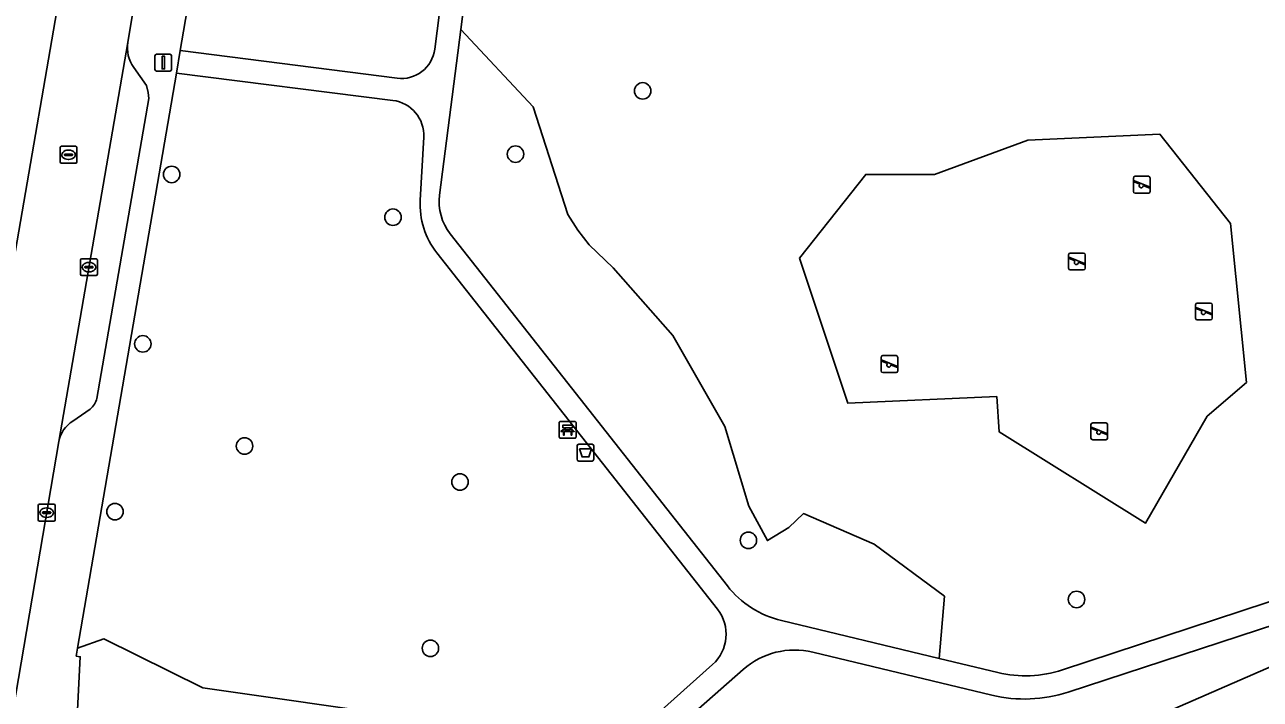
# Model space of a CAD drawing. Extents: x 159817 to 160765, y 380688 to 381638.
# Drawn here: x 160175.4 to 160248.8, y 380881 to 380921.1 of the extents above; entities that cross this region are included whole.
import ezdxf

# ---------------------------------------------------------------- set-up
doc = ezdxf.new("R2010")
doc.units = 0
for name, color, linetype in [('IMGEO_Afvalbak', 7, 'Continuous'), ('IMGEO_Bank', 7, 'Continuous'), ('IMGEO_Boom', 7, 'Continuous'), ('IMGEO_Groenvoorziening', 7, 'Continuous'), ('IMGEO_Kolk', 7, 'Continuous'), ('IMGEO_Lichtmast', 7, 'Continuous'), ('IMGEO_Parkeervlak_open', 7, 'Continuous'), ('IMGEO_Rijbaan_lokaal_open', 7, 'Continuous'), ('IMGEO_Rioolput', 7, 'Continuous'), ('IMGEO_Speelvoorziening', 7, 'Continuous'), ('IMGEO_Terreindeel_zand', 7, 'Continuous'), ('IMGEO_Voetpad_halfverhard', 7, 'Continuous'), ('IMGEO_Voetpad_open', 7, 'Continuous')]:
    doc.layers.add(name, color=color, linetype=linetype)

msp = doc.modelspace()

# ---------------------------------------------------------------- linework, layer by layer
at = {"layer": 'IMGEO_Afvalbak'}
for p, q in [((160208.222, 380895.3), (160208.222, 380896.1)), ((160208.222, 380896.1), (160208.222, 380895.3)), ((160208.322, 380896.2), (160209.112, 380896.2)), ((160209.112, 380896.2), (160208.322, 380896.2)), ((160209.212, 380896.1), (160209.212, 380895.3)), ((160209.212, 380895.3), (160209.212, 380896.1)), ((160209.112, 380895.2), (160208.322, 380895.2)), ((160208.322, 380895.2), (160209.112, 380895.2))]:
    msp.add_line(p, q, dxfattribs=at)
msp.add_lwpolyline([(160208.365, 380895.914), (160209.069, 380895.914), (160208.92, 380895.444), (160208.514, 380895.444), (160208.365, 380895.914)], dxfattribs=at)
for centre, start, end in [((160208.322, 380896.1), 90, 180), ((160208.322, 380896.1), 90, 180), ((160209.112, 380896.1), 0, 90), ((160209.112, 380896.1), 360, 90), ((160208.322, 380895.3), 180, 270), ((160208.322, 380895.3), 180, 270), ((160209.112, 380895.3), 270, 0), ((160209.112, 380895.3), 270, 0)]:
    msp.add_arc(centre, 0.1, start, end, dxfattribs=at)
at = {"layer": 'IMGEO_Bank'}
for p, q in [((160207.158, 380896.63), (160207.158, 380897.471)), ((160207.158, 380897.471), (160207.158, 380896.63)), ((160207.233, 380897.555), (160208.074, 380897.555)), ((160208.074, 380897.555), (160207.233, 380897.555)), ((160208.158, 380897.48), (160208.158, 380896.639)), ((160208.158, 380896.639), (160208.158, 380897.48)), ((160207.855, 380896.953), (160207.462, 380896.953)), ((160207.467, 380897.061), (160207.467, 380897.167)), ((160207.511, 380897.167), (160207.511, 380897.061)), ((160207.799, 380897.173), (160207.517, 380897.173)), ((160207.517, 380897.055), (160207.799, 380897.055)), ((160207.805, 380897.061), (160207.805, 380897.167)), ((160207.849, 380897.167), (160207.849, 380897.061)), ((160208.083, 380896.555), (160207.242, 380896.555)), ((160207.242, 380896.555), (160208.083, 380896.555))]:
    msp.add_line(p, q, dxfattribs=at)
for points in [[(160207.461, 380897.173), (160207.375, 380897.173), (160207.375, 380897.334), (160207.938, 380897.334), (160207.938, 380897.173), (160207.855, 380897.173)], [(160207.405, 380896.953), (160207.263, 380896.953), (160207.375, 380897.055), (160207.461, 380897.055)], [(160207.455, 380896.946), (160207.455, 380896.739), (160207.412, 380896.739), (160207.412, 380896.946)], [(160207.855, 380897.055), (160207.938, 380897.055), (160208.05, 380896.953), (160207.911, 380896.953)], [(160207.905, 380896.946), (160207.905, 380896.739), (160207.861, 380896.739), (160207.861, 380896.946)]]:
    msp.add_lwpolyline(points, dxfattribs=at)
for centre, radius, start, end in [((160207.236, 380897.477), 0.0779, 92.4484, 184.28452), ((160207.236, 380897.477), 0.0779, 92.4484, 184.28452), ((160208.08, 380897.477), 0.0779, 2.4484, 94.28452), ((160208.08, 380897.477), 0.0779, 2.4484, 94.28452), ((160207.236, 380896.633), 0.0779, 182.4484, 274.28452), ((160207.236, 380896.633), 0.0779, 182.4484, 274.28452), ((160207.405, 380896.946), 0.00671, 2.89567, 87.10433), ((160207.462, 380896.946), 0.00671, 92.89567, 177.10433), ((160207.46, 380897.166), 0.00671, 2.89567, 87.10433), ((160207.46, 380897.062), 0.00671, 272.89567, 357.10433), ((160207.517, 380897.166), 0.00671, 92.89567, 177.10433), ((160207.517, 380897.062), 0.00671, 182.89567, 267.10433), ((160207.799, 380897.166), 0.00671, 2.89567, 87.10433), ((160207.799, 380897.062), 0.00671, 272.89567, 357.10433), ((160207.856, 380897.166), 0.00671, 92.89567, 177.10433), ((160207.856, 380897.062), 0.00671, 182.89567, 267.10433), ((160207.854, 380896.946), 0.00671, 2.89567, 87.10433), ((160207.911, 380896.946), 0.00671, 92.89567, 177.10433), ((160208.08, 380896.633), 0.0779, 272.4484, 4.28452), ((160208.08, 380896.633), 0.0779, 272.4484, 4.28452)]:
    msp.add_arc(centre, radius, start, end, dxfattribs=at)
at = {"layer": 'IMGEO_Boom'}
for centre in [(160212.117, 380917.183), (160204.562, 380913.425), (160184.138, 380912.22), (160197.281, 380909.68), (160182.424, 380902.156), (160188.465, 380896.089), (160201.264, 380893.956), (160180.768, 380892.192), (160218.398, 380890.489), (160237.889, 380886.978), (160199.508, 380884.077)]:
    msp.add_circle(centre, 0.489, dxfattribs=at)
at = {"layer": 'IMGEO_Groenvoorziening'}
for points in [[(160199.765, 380919.663), (160202.992, 380945.042), (160189.482, 380947.418), (160188.75, 380943.396), (160184.645, 380919.573), (160197.526, 380917.93)], [(160203.277, 380936.226), (160201.31, 380920.837), (160205.617, 380916.237), (160207.677, 380909.833), (160208.256, 380908.903), (160208.929, 380908.039), (160210.356, 380906.677), (160213.907, 380902.659), (160216.992, 380897.257), (160218.424, 380892.516), (160219.526, 380890.476), (160220.793, 380891.248), (160221.674, 380892.075), (160225.861, 380890.256), (160230.047, 380887.169), (160229.735, 380883.475), (160233.21, 380882.64)], [(160220.357, 380885.728), (160229.735, 380883.475), (160230.047, 380887.169), (160225.861, 380890.256), (160221.674, 380892.075), (160220.793, 380891.248), (160219.526, 380890.476), (160218.424, 380892.516), (160216.992, 380897.257), (160213.907, 380902.659), (160210.356, 380906.677), (160208.929, 380908.039), (160208.256, 380908.903), (160207.677, 380909.833), (160205.617, 380916.237), (160201.31, 380920.837), (160200.051, 380910.99)], [(160197.276, 380916.618), (160184.414, 380918.229), (160178.549, 380884.079), (160180.113, 380884.647), (160185.991, 380881.729), (160210.766, 380878.184), (160216.269, 380883.106)], [(160198.904, 380910.689), (160199.107, 380914.427)], [(160200.688, 380908.689), (160217.147, 380887.784)], [(160216.557, 380886.401), (160199.894, 380907.557)], [(160237.055, 380882.798), (160264.383, 380891.787), (160267.016, 380892.653)], [(160218.084, 380882.815), (160206.489, 380872.61), (160215.634, 380879.207), (160223.918, 380880.278), (160226.441, 380879.35), (160229.047, 380878.691), (160231.708, 380878.307), (160234.394, 380878.204), (160237.076, 380878.383), (160240.184, 380878.949), (160253.758, 380884.876), (160253.17, 380886.647), (160237.384, 380881.476)], [(160253.758, 380884.876), (160240.184, 380878.949), (160237.076, 380878.383), (160234.394, 380878.204), (160231.708, 380878.307), (160229.047, 380878.691), (160226.441, 380879.35), (160223.918, 380880.278), (160215.634, 380879.207), (160206.489, 380872.61), (160205.888, 380872.081), (160204.881, 380871.517), (160202.436, 380868.022), (160202.535, 380866.772), (160203.004, 380864.973), (160203.836, 380863.311), (160204.996, 380861.858), (160206.432, 380860.678), (160208.082, 380859.822), (160209.874, 380859.328), (160212.621, 380859.165), (160244.449, 380870.167), (160257.134, 380874.691)], [(160206.005, 380873.926), (160210.766, 380878.184), (160185.991, 380881.729), (160180.113, 380884.647), (160178.549, 380884.079), (160178.469, 380883.613), (160178.709, 380883.576), (160178.193, 380873.311), (160201.698, 380872.276)], [(160232.862, 380881.293), (160222.223, 380883.847)]]:
    msp.add_lwpolyline(points, dxfattribs=at)
msp.add_lwpolyline([(160221.438, 380907.247), (160225.363, 380912.221), (160229.442, 380912.226), (160234.995, 380914.265), (160242.844, 380914.605), (160247.04, 380909.311), (160247.988, 380899.869), (160245.646, 380897.86), (160241.993, 380891.514), (160233.3, 380896.931), (160233.145, 380899.026), (160224.311, 380898.628)], close=True, dxfattribs=at)
for centre, radius, start, end in [((160197.778, 380919.917), 2.003, 262.76928, 352.71091), ((160197.016, 380914.541), 2.094, 356.89233, 82.8781), ((160203.545, 380910.434), 4.648, 176.84968, 218.23297), ((160203.111, 380910.599), 3.085, 172.70995, 218.23808), ((160221.712, 380891.378), 5.81, 218.21094, 256.51006), ((160214.657, 380884.907), 2.417, 311.82481, 38.18468), ((160221.145, 380879.353), 4.622, 76.51736, 131.48346), ((160234.855, 380889.48), 7.035, 256.47994, 288.22625), ((160234.8, 380889.354), 8.291, 256.47908, 288.15578)]:
    msp.add_arc(centre, radius, start, end, dxfattribs=at)
at = {"layer": 'IMGEO_Kolk'}
for p, q in [((160178.721, 380906.288), (160178.721, 380907.14)), ((160178.796, 380907.214), (160179.648, 380907.214)), ((160179.209, 380906.994), (160179.234, 380906.994)), ((160179.722, 380907.14), (160179.722, 380906.288)), ((160179.648, 380906.214), (160178.796, 380906.214)), ((160178.98, 380906.708), (160178.98, 380906.72)), ((160179.418, 380906.671), (160179.02, 380906.671)), ((160179.023, 380906.757), (160179.421, 380906.757)), ((160179.232, 380906.434), (160179.207, 380906.434)), ((160179.464, 380906.72), (160179.464, 380906.708)), ((160176.21, 380891.707), (160176.21, 380892.559)), ((160176.285, 380892.633), (160177.137, 380892.633)), ((160176.698, 380892.413), (160176.723, 380892.413)), ((160177.211, 380892.559), (160177.211, 380891.707)), ((160177.137, 380891.633), (160176.285, 380891.633)), ((160176.469, 380892.127), (160176.469, 380892.139)), ((160176.907, 380892.09), (160176.509, 380892.09)), ((160176.512, 380892.176), (160176.91, 380892.176)), ((160176.721, 380891.853), (160176.696, 380891.853)), ((160176.953, 380892.139), (160176.953, 380892.127))]:
    msp.add_line(p, q, dxfattribs=at)
for points in [[(160178.721, 380906.288), (160178.721, 380907.14)], [(160178.796, 380907.214), (160179.648, 380907.214)], [(160179.722, 380907.14), (160179.722, 380906.288)], [(160179.648, 380906.214), (160178.796, 380906.214)], [(160176.21, 380891.707), (160176.21, 380892.559)], [(160176.285, 380892.633), (160177.137, 380892.633)], [(160177.211, 380892.559), (160177.211, 380891.707)], [(160177.137, 380891.633), (160176.285, 380891.633)]]:
    msp.add_lwpolyline(points, dxfattribs=at)
for centre, radius, start, end in [((160178.798, 380907.138), 0.0765, 91.55205, 178.44795), ((160178.798, 380907.138), 0.0765, 91.55205, 178.44795), ((160179.646, 380907.138), 0.0765, 1.55205, 88.44795), ((160179.646, 380907.138), 0.0765, 1.55205, 88.44795), ((160178.798, 380906.29), 0.0765, 181.55205, 268.44795), ((160178.798, 380906.29), 0.0765, 181.55205, 268.44795), ((160179.02, 380906.717), 0.0403, 85.87752, 175.75265), ((160179.017, 380906.707), 0.0366, 178.93798, 274.71019), ((160179.421, 380906.714), 0.043, 264.86636, 352.45326), ((160179.425, 380906.719), 0.0386, 1.73085, 96.63898), ((160179.646, 380906.29), 0.0765, 271.55205, 358.44795), ((160179.646, 380906.29), 0.0765, 271.55205, 358.44795), ((160176.287, 380892.557), 0.0765, 91.55205, 178.44795), ((160176.287, 380892.557), 0.0765, 91.55205, 178.44795), ((160177.135, 380892.557), 0.0765, 1.55205, 88.44795), ((160177.135, 380892.557), 0.0765, 1.55205, 88.44795), ((160176.287, 380891.709), 0.0765, 181.55205, 268.44795), ((160176.287, 380891.709), 0.0765, 181.55205, 268.44795), ((160176.509, 380892.136), 0.0403, 85.87752, 175.75265), ((160176.506, 380892.126), 0.0366, 178.93798, 274.71019), ((160176.91, 380892.133), 0.043, 264.86636, 352.45326), ((160176.914, 380892.138), 0.0386, 1.73085, 96.63898), ((160177.135, 380891.709), 0.0765, 271.55205, 358.44795), ((160177.135, 380891.709), 0.0765, 271.55205, 358.44795)]:
    msp.add_arc(centre, radius, start, end, dxfattribs=at)
for centre, major_axis, ratio, start_param, end_param in [((160179.208, 380906.714), (-0.387, 0.002), 0.722429, 4.712389, 7.853982), ((160179.233, 380906.714), (-0.39, 0.002), 0.717154, 1.570796, 4.712389), ((160176.697, 380892.133), (-0.387, 0.002), 0.722429, 4.712389, 7.853982), ((160176.722, 380892.133), (-0.39, 0.002), 0.717154, 1.570796, 4.712389)]:
    msp.add_ellipse(centre, major_axis=major_axis, ratio=ratio, start_param=start_param, end_param=end_param, dxfattribs=at)
at = {"layer": 'IMGEO_Lichtmast'}
for p, q in [((160183.245, 380919.361), (160184.035, 380919.361)), ((160184.035, 380919.361), (160183.245, 380919.361)), ((160183.145, 380918.461), (160183.145, 380919.261)), ((160183.145, 380919.261), (160183.145, 380918.461)), ((160184.135, 380919.261), (160184.135, 380918.461)), ((160184.135, 380918.461), (160184.135, 380919.261)), ((160184.035, 380918.361), (160183.245, 380918.361)), ((160183.245, 380918.361), (160184.035, 380918.361))]:
    msp.add_line(p, q, dxfattribs=at)
msp.add_lwpolyline([(160183.565, 380919.236), (160183.715, 380919.236), (160183.715, 380918.486), (160183.565, 380918.486), (160183.565, 380919.236)], dxfattribs=at)
for centre, start, end in [((160183.245, 380919.261), 90, 180), ((160183.245, 380919.261), 90, 180), ((160184.035, 380919.261), 0, 90), ((160184.035, 380919.261), 360, 90), ((160183.245, 380918.461), 180, 270), ((160183.245, 380918.461), 180, 270), ((160184.035, 380918.461), 270, 0), ((160184.035, 380918.461), 270, 0)]:
    msp.add_arc(centre, 0.1, start, end, dxfattribs=at)
at = {"layer": 'IMGEO_Parkeervlak_open'}
for points in [[(160170.586, 380883.008), (160181.868, 380948.362), (160181.971, 380948.956)], [(160181.524, 380920.061), (160177.432, 380896.355)], [(160179.701, 380898.922), (160182.771, 380916.731), (160182.75, 380917.094), (160182.636, 380917.497), (160181.886, 380918.576)], [(160178.264, 380897.567), (160179.292, 380898.285)]]:
    msp.add_lwpolyline(points, dxfattribs=at)
for centre, radius, start, end in [((160183.559, 380919.77), 2.056, 171.87537, 215.52434), ((160178.555, 380899.208), 1.181, 308.60947, 345.98374), ((160179.231, 380896.011), 1.832, 121.8745, 169.18875)]:
    msp.add_arc(centre, radius, start, end, dxfattribs=at)
at = {"layer": 'IMGEO_Rijbaan_lokaal_open'}
for points in [[(160186.41, 380947.576), (160181.868, 380948.362), (160170.586, 380883.008), (160169.239, 380875.224), (160169.052, 380874.016), (160173.482, 380873.675), (160173.748, 380874.839), (160177.432, 380896.355), (160181.524, 380920.061)], [(160181.524, 380920.061), (160181.862, 380922.086), (160184.446, 380937.036), (160185.926, 380945.514)]]:
    msp.add_lwpolyline(points, dxfattribs=at)
at = {"layer": 'IMGEO_Rioolput'}
for p, q in [((160177.509, 380912.964), (160177.509, 380913.816)), ((160177.584, 380913.89), (160178.436, 380913.89)), ((160177.997, 380913.67), (160178.022, 380913.67)), ((160178.51, 380913.816), (160178.51, 380912.964)), ((160178.436, 380912.89), (160177.584, 380912.89)), ((160177.768, 380913.384), (160177.768, 380913.396)), ((160178.206, 380913.347), (160177.808, 380913.347)), ((160177.811, 380913.433), (160178.209, 380913.433)), ((160178.02, 380913.11), (160177.995, 380913.11)), ((160178.252, 380913.396), (160178.252, 380913.384))]:
    msp.add_line(p, q, dxfattribs=at)
for points in [[(160177.509, 380912.964), (160177.509, 380913.816)], [(160177.584, 380913.89), (160178.436, 380913.89)], [(160178.51, 380913.816), (160178.51, 380912.964)], [(160178.436, 380912.89), (160177.584, 380912.89)]]:
    msp.add_lwpolyline(points, dxfattribs=at)
for centre, radius, start, end in [((160177.586, 380913.814), 0.0765, 91.55205, 178.44795), ((160177.586, 380913.814), 0.0765, 91.55205, 178.44795), ((160178.434, 380913.814), 0.0765, 1.55205, 88.44795), ((160178.434, 380913.814), 0.0765, 1.55205, 88.44795), ((160177.586, 380912.966), 0.0765, 181.55205, 268.44795), ((160177.586, 380912.966), 0.0765, 181.55205, 268.44795), ((160177.808, 380913.393), 0.0403, 85.87752, 175.75265), ((160177.805, 380913.383), 0.0366, 178.93798, 274.71019), ((160178.209, 380913.39), 0.043, 264.86636, 352.45326), ((160178.213, 380913.395), 0.0386, 1.73085, 96.63898), ((160178.434, 380912.966), 0.0765, 271.55205, 358.44795), ((160178.434, 380912.966), 0.0765, 271.55205, 358.44795)]:
    msp.add_arc(centre, radius, start, end, dxfattribs=at)
for centre, major_axis, ratio, start_param, end_param in [((160177.996, 380913.39), (-0.387, 0.002), 0.722429, 4.712389, 7.853982), ((160178.021, 380913.39), (-0.39, 0.002), 0.717154, 1.570796, 4.712389)]:
    msp.add_ellipse(centre, major_axis=major_axis, ratio=ratio, start_param=start_param, end_param=end_param, dxfattribs=at)
at = {"layer": 'IMGEO_Speelvoorziening'}
for p, q in [((160241.271, 380911.208), (160241.271, 380912.008)), ((160241.271, 380912.008), (160241.271, 380911.208)), ((160241.371, 380912.108), (160242.161, 380912.108)), ((160242.161, 380912.108), (160241.371, 380912.108)), ((160242.261, 380912.008), (160242.261, 380911.208)), ((160242.261, 380911.208), (160242.261, 380912.008)), ((160241.654, 380911.636), (160241.315, 380911.773)), ((160241.34, 380911.833), (160242.216, 380911.48)), ((160242.192, 380911.42), (160241.852, 380911.557)), ((160242.161, 380911.108), (160241.371, 380911.108)), ((160241.371, 380911.108), (160242.161, 380911.108)), ((160237.417, 380906.653), (160237.417, 380907.453)), ((160237.417, 380907.453), (160237.417, 380906.653)), ((160237.8, 380907.081), (160237.461, 380907.218)), ((160237.486, 380907.278), (160238.362, 380906.925)), ((160237.517, 380907.553), (160238.307, 380907.553)), ((160238.307, 380907.553), (160237.517, 380907.553)), ((160238.338, 380906.865), (160237.998, 380907.002)), ((160238.407, 380907.453), (160238.407, 380906.653)), ((160238.407, 380906.653), (160238.407, 380907.453)), ((160238.307, 380906.553), (160237.517, 380906.553)), ((160237.517, 380906.553), (160238.307, 380906.553)), ((160244.965, 380903.682), (160244.965, 380904.482)), ((160244.965, 380904.482), (160244.965, 380903.682)), ((160245.348, 380904.11), (160245.009, 380904.247)), ((160245.034, 380904.307), (160245.91, 380903.954)), ((160245.065, 380904.582), (160245.855, 380904.582)), ((160245.855, 380904.582), (160245.065, 380904.582)), ((160245.886, 380903.894), (160245.546, 380904.031)), ((160245.955, 380904.482), (160245.955, 380903.682)), ((160245.955, 380903.682), (160245.955, 380904.482)), ((160245.855, 380903.582), (160245.065, 380903.582)), ((160245.065, 380903.582), (160245.855, 380903.582)), ((160226.276, 380900.557), (160226.276, 380901.357)), ((160226.276, 380901.357), (160226.276, 380900.557)), ((160226.659, 380900.985), (160226.32, 380901.122)), ((160226.345, 380901.182), (160227.221, 380900.829)), ((160226.376, 380901.457), (160227.166, 380901.457)), ((160227.166, 380901.457), (160226.376, 380901.457)), ((160227.266, 380901.357), (160227.266, 380900.557)), ((160227.266, 380900.557), (160227.266, 380901.357)), ((160227.166, 380900.457), (160226.376, 380900.457)), ((160226.376, 380900.457), (160227.166, 380900.457)), ((160227.197, 380900.769), (160226.857, 380900.906)), ((160238.748, 380896.563), (160238.748, 380897.363)), ((160238.748, 380897.363), (160238.748, 380896.563)), ((160238.848, 380897.463), (160239.638, 380897.463)), ((160239.638, 380897.463), (160238.848, 380897.463)), ((160239.738, 380897.363), (160239.738, 380896.563)), ((160239.738, 380896.563), (160239.738, 380897.363)), ((160239.131, 380896.991), (160238.792, 380897.128)), ((160238.817, 380897.188), (160239.693, 380896.835)), ((160239.669, 380896.775), (160239.329, 380896.912)), ((160239.638, 380896.463), (160238.848, 380896.463)), ((160238.848, 380896.463), (160239.638, 380896.463))]:
    msp.add_line(p, q, dxfattribs=at)
for centre, radius, start, end in [((160241.371, 380912.008), 0.1, 90, 180), ((160241.371, 380912.008), 0.1, 90, 180), ((160242.161, 380912.008), 0.1, 0, 90), ((160242.161, 380912.008), 0.1, 360, 90), ((160241.328, 380911.803), 0.0327, 68.07798, 248.07798), ((160241.733, 380911.546), 0.12, 130.99278, 5.16318), ((160242.204, 380911.45), 0.0327, 248.07798, 68.07798), ((160241.371, 380911.208), 0.1, 180, 270), ((160241.371, 380911.208), 0.1, 180, 270), ((160242.161, 380911.208), 0.1, 270, 0), ((160242.161, 380911.208), 0.1, 270, 0), ((160237.517, 380907.453), 0.1, 90, 180), ((160237.517, 380907.453), 0.1, 90, 180), ((160237.474, 380907.248), 0.0327, 68.07798, 248.07798), ((160237.879, 380906.991), 0.12, 130.99278, 5.16318), ((160238.307, 380907.453), 0.1, 0, 90), ((160238.307, 380907.453), 0.1, 360, 90), ((160238.35, 380906.895), 0.0327, 248.07798, 68.07798), ((160237.517, 380906.653), 0.1, 180, 270), ((160237.517, 380906.653), 0.1, 180, 270), ((160238.307, 380906.653), 0.1, 270, 0), ((160238.307, 380906.653), 0.1, 270, 0), ((160245.065, 380904.482), 0.1, 90, 180), ((160245.065, 380904.482), 0.1, 90, 180), ((160245.022, 380904.277), 0.0327, 68.07798, 248.07798), ((160245.427, 380904.02), 0.12, 130.99278, 5.16318), ((160245.855, 380904.482), 0.1, 0, 90), ((160245.855, 380904.482), 0.1, 360, 90), ((160245.898, 380903.924), 0.0327, 248.07798, 68.07798), ((160245.065, 380903.682), 0.1, 180, 270), ((160245.065, 380903.682), 0.1, 180, 270), ((160245.855, 380903.682), 0.1, 270, 0), ((160245.855, 380903.682), 0.1, 270, 0), ((160226.376, 380901.357), 0.1, 90, 180), ((160226.376, 380901.357), 0.1, 90, 180), ((160226.333, 380901.152), 0.0327, 68.07798, 248.07798), ((160227.166, 380901.357), 0.1, 0, 90), ((160227.166, 380901.357), 0.1, 360, 90), ((160226.376, 380900.557), 0.1, 180, 270), ((160226.376, 380900.557), 0.1, 180, 270), ((160226.738, 380900.895), 0.12, 130.99278, 5.16318), ((160227.166, 380900.557), 0.1, 270, 0), ((160227.166, 380900.557), 0.1, 270, 0), ((160227.209, 380900.799), 0.0327, 248.07798, 68.07798), ((160238.848, 380897.363), 0.1, 90, 180), ((160238.848, 380897.363), 0.1, 90, 180), ((160239.638, 380897.363), 0.1, 0, 90), ((160239.638, 380897.363), 0.1, 360, 90), ((160238.805, 380897.158), 0.0327, 68.07798, 248.07798), ((160239.21, 380896.901), 0.12, 130.99278, 5.16318), ((160239.681, 380896.805), 0.0327, 248.07798, 68.07798), ((160238.848, 380896.563), 0.1, 180, 270), ((160238.848, 380896.563), 0.1, 180, 270), ((160239.638, 380896.563), 0.1, 270, 0), ((160239.638, 380896.563), 0.1, 270, 0)]:
    msp.add_arc(centre, radius, start, end, dxfattribs=at)
at = {"layer": 'IMGEO_Terreindeel_zand'}
msp.add_lwpolyline([(160221.438, 380907.247), (160224.311, 380898.628), (160233.145, 380899.026), (160233.3, 380896.931), (160241.993, 380891.514), (160245.646, 380897.86), (160247.988, 380899.869), (160247.04, 380909.311), (160242.844, 380914.605), (160234.995, 380914.265), (160229.442, 380912.226), (160225.363, 380912.221)], close=True, dxfattribs=at)
at = {"layer": 'IMGEO_Voetpad_halfverhard'}
for points in [[(160200.051, 380910.99), (160201.31, 380920.837), (160203.277, 380936.226), (160204.373, 380944.801), (160202.992, 380945.042), (160199.765, 380919.663)], [(160197.526, 380917.93), (160184.645, 380919.573), (160184.414, 380918.229), (160197.276, 380916.618)], [(160199.107, 380914.427), (160198.904, 380910.689)], [(160217.147, 380887.784), (160200.688, 380908.689)], [(160199.894, 380907.557), (160216.557, 380886.401)], [(160267.016, 380892.653), (160264.383, 380891.787), (160237.055, 380882.798)], [(160237.384, 380881.476), (160253.17, 380886.647), (160264.778, 380890.45), (160267.339, 380891.29)], [(160233.21, 380882.64), (160229.735, 380883.475), (160220.357, 380885.728)], [(160222.223, 380883.847), (160232.862, 380881.293)], [(160204.881, 380871.517), (160205.888, 380872.081), (160206.489, 380872.61), (160218.084, 380882.815)], [(160216.269, 380883.106), (160210.766, 380878.184), (160206.005, 380873.926)]]:
    msp.add_lwpolyline(points, dxfattribs=at)
for centre, radius, start, end in [((160197.778, 380919.917), 2.003, 262.76928, 352.71091), ((160197.016, 380914.541), 2.094, 356.89233, 82.8781), ((160203.545, 380910.434), 4.648, 176.84968, 218.23297), ((160203.111, 380910.599), 3.085, 172.70995, 218.23808), ((160221.712, 380891.378), 5.81, 218.21094, 256.51006), ((160214.657, 380884.907), 2.417, 311.82481, 38.18468), ((160221.145, 380879.353), 4.622, 76.51736, 131.48346), ((160234.855, 380889.48), 7.035, 256.47994, 288.22625), ((160234.8, 380889.354), 8.291, 256.47908, 288.15578)]:
    msp.add_arc(centre, radius, start, end, dxfattribs=at)
at = {"layer": 'IMGEO_Voetpad_open'}
for points in [[(160184.414, 380918.229), (160184.645, 380919.573), (160188.75, 380943.396), (160189.482, 380947.418), (160189.563, 380951.484)], [(160181.862, 380922.086), (160181.524, 380920.061)], [(160174.453, 380848.238), (160176.18, 380848.599), (160174.663, 380862.523), (160177.651, 380862.545), (160177.895, 380867.387), (160178.123, 380871.925), (160178.193, 380873.311), (160178.709, 380883.576), (160178.469, 380883.613), (160178.549, 380884.079), (160184.414, 380918.229)], [(160181.886, 380918.576), (160182.636, 380917.497), (160182.75, 380917.094), (160182.771, 380916.731), (160179.701, 380898.922)], [(160179.292, 380898.285), (160178.264, 380897.567)], [(160177.432, 380896.355), (160173.748, 380874.839), (160173.482, 380873.675), (160173.137, 380872.101)]]:
    msp.add_lwpolyline(points, dxfattribs=at)
for centre, radius, start, end in [((160183.559, 380919.77), 2.056, 171.87537, 215.52434), ((160178.555, 380899.208), 1.181, 308.60947, 345.98374), ((160179.231, 380896.011), 1.832, 121.8745, 169.18875)]:
    msp.add_arc(centre, radius, start, end, dxfattribs=at)

doc.saveas('drawing.dxf')
